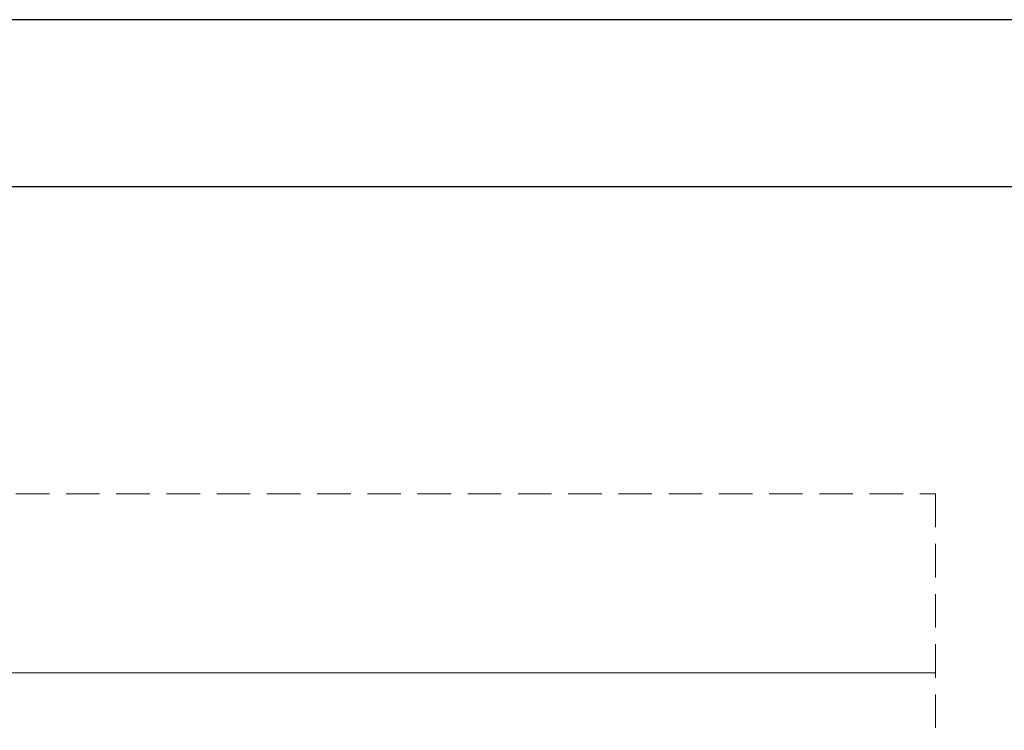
# Model space of a CAD drawing. Header units: millimetres. Extents: x 321 to 585, y -277 to 9.
# Tile 335 of 656: x 483.41 to 489.29, y -192.39 to -188.14. Entities that reach past the tile are written whole.
import ezdxf

# ---------------------------------------------------------------- set-up
doc = ezdxf.new("R2010")
doc.units = ezdxf.units.MM
doc.header["$MEASUREMENT"] = 0
doc.linetypes.add('JIS_02_2.0', pattern=[0.3, 0.2, -0.1])
doc.layers.get('0').update_dxf_attribs({"lineweight": 18})
doc.layers.add('DI-Área do detalhe', color=7, linetype='JIS_02_2.0', lineweight=9)
doc.layers.add('IFC-Laje-Contorno', color=134, linetype='Continuous', lineweight=5)
doc.layers.add('SEDUC_MARF', color=1, linetype='Continuous')
doc.layers.add('SEDUC_MARGG', color=7, linetype='Continuous')

msp = doc.modelspace()

# ---------------------------------------------------------------- linework, layer by layer
msp.add_lwpolyline([(468.5392, -189.141), (501.0013, -189.141), (501.0013, -212.278), (468.5392, -212.278)], close=True)
at = {"layer": 'DI-Área do detalhe'}
msp.add_lwpolyline([(470.4827, -190.9751), (488.8771, -190.9751), (488.8771, -203.1964), (470.4827, -203.1964), (470.4827, -190.9751)], dxfattribs=at)
at = {"layer": 'IFC-Laje-Contorno', "color": 7, "lineweight": 5}
msp.add_line((470.4827, -192.0466), (488.8771, -192.0466), dxfattribs=at)
at = {"layer": 'SEDUC_MARF', "color": 7}
msp.add_lwpolyline([(584.9392, -188.141), (466.0392, -188.141), (466.0392, -272.241), (584.9392, -272.241)], close=True, dxfattribs=at)
at = {"layer": 'SEDUC_MARGG'}
msp.add_lwpolyline([(468.5392, -271.241), (583.9392, -271.241), (583.9392, -189.141), (468.5392, -189.141), (468.5392, -271.241)], dxfattribs=at)

doc.saveas('drawing.dxf')
